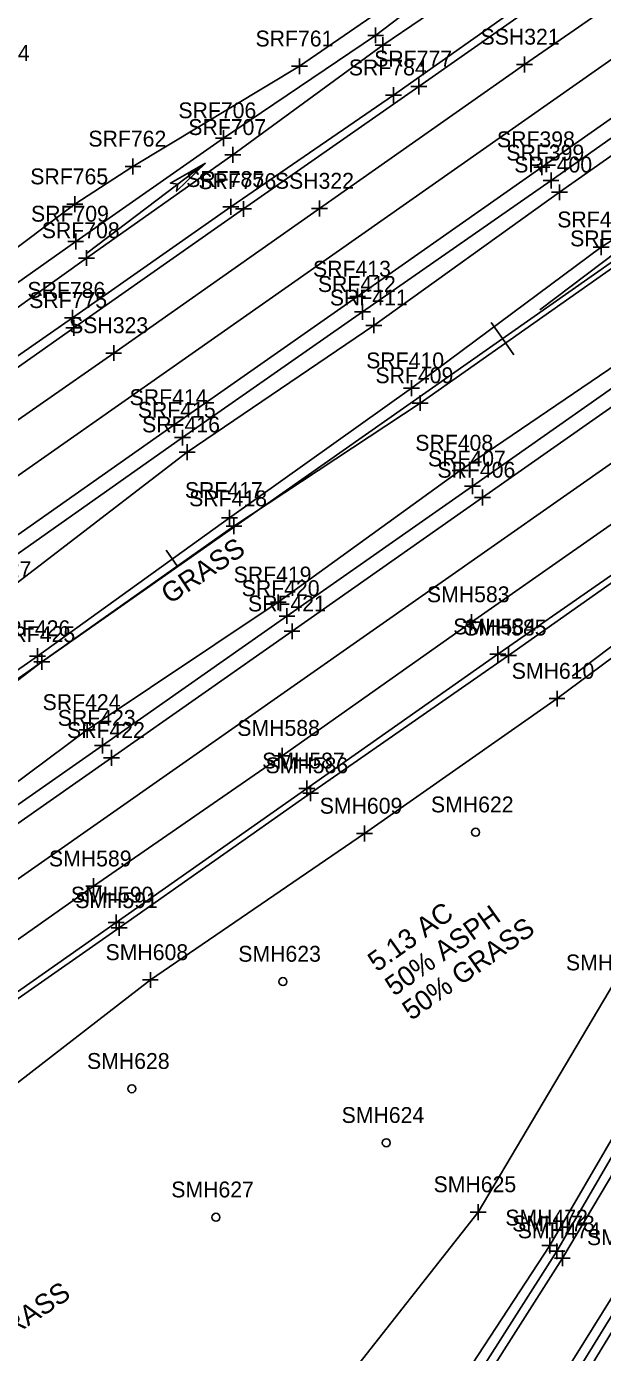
# Model space of a CAD drawing. Extents: x 941041 to 969446, y 397014 to 416764.
# Drawn here: x 952047.1 to 952192.2, y 403201.6 to 403535.6 of the extents above; entities that cross this region are included whole.
import ezdxf

# ---------------------------------------------------------------- set-up
doc = ezdxf.new("R2010")
doc.units = 0
for name, color, linetype in [('SURVEY - CENTERLINE - Preliminary', 7, 'Continuous'), ('SURVEY - CENTERLINE - Preliminary Curve Text', 7, 'Continuous'), ('SURVEY - DRAINAGE - Area Shapes', 7, 'Continuous'), ('SURVEY - DRAINAGE - Area Shapes Text', 7, 'Continuous'), ('SURVEY - DTM - Breaklines', 7, 'Continuous'), ('SURVEY - DTM - Breaklines - Points - Locators', 7, 'Continuous'), ('SURVEY - DTM - Breaklines - Points - Numbers', 7, 'Continuous'), ('SURVEY - DTM - Spot Points - Locators', 7, 'Continuous'), ('SURVEY - DTM - Spot Points - Point Numbers', 7, 'Continuous'), ('SURVEY - TRANSPORTATION - Features', 7, 'Continuous'), ('SURVEY - TRANSPORTATION - Features - Points - Locators', 7, 'Continuous'), ('SURVEY - TRANSPORTATION - Features - Points - Numbers', 7, 'Continuous'), ('SURVEY - TRANSPORTATION - Roads', 7, 'Continuous'), ('SURVEY - TRANSPORTATION - Roads - Points - Locators', 7, 'Continuous'), ('SURVEY - TRANSPORTATION - Roads - Points - Numbers', 7, 'Continuous'), ('SURVEY - VEGETATION - Features with Text', 7, 'Continuous')]:
    doc.layers.add(name, color=color, linetype=linetype)

msp = doc.modelspace()

# ---------------------------------------------------------------- linework, layer by layer
at = {"layer": 'SURVEY - CENTERLINE - Preliminary'}
msp.add_line((950966.25, 402614.81), (953884.31, 404661.52), dxfattribs=at)
msp.add_line((950966.25, 402614.81), (953884.31, 404661.52), dxfattribs=at)
msp.add_line((950966.25, 402614.81), (953884.31, 404661.52), dxfattribs=at)
at = {"layer": 'SURVEY - CENTERLINE - Preliminary Curve Text'}
for p, q in [((952166.97, 403456.99), (952164.1, 403461.08)), ((952166.97, 403456.99), (952169.84, 403452.89)), ((952085.1, 403399.56), (952082.23, 403403.66))]:
    msp.add_line(p, q, dxfattribs=at)
at = {"layer": 'SURVEY - DRAINAGE - Area Shapes'}
for points in [[(951145.6, 402792.15), (951562.19, 403084.02), (952475.83, 403724.71), (952754.77, 403922.8), (952578.99, 403846.21), (952455.44, 403792), (952334.19, 403750.29), (951972.51, 403632.53), (951887.41, 403584.59)], [(950765.73, 402528.11), (950855.07, 402487.28), (951056.09, 402625.14), (951609.08, 403015.7), (952524.78, 403657.05), (952475.83, 403724.71)], [(952524.78, 403657.05), (952492.12, 403619.04), (952377.47, 403501.88), (952288.71, 403363.65), (952144.73, 403130.14), (952066.04, 403042.14), (951972.88, 402968.67), (951909.7, 402961.24), (951854.04, 402976.32), (951847.06, 402862.63), (951840.23, 402758.71), (951891.23, 402760.8), (952228.34, 402790.58), (952361.3, 402834.13), (953526.16, 402149.04), (954070.26, 402059.9)]]:
    msp.add_lwpolyline(points, dxfattribs=at)
at = {"layer": 'SURVEY - DRAINAGE - Area Shapes Text'}
for p, q in [((952092.13, 403501.18), (952062.22, 403478.54)), ((952206.28, 403486.88), (952176.37, 403464.24)), ((952214.42, 403394.56), (952184.5, 403371.92))]:
    msp.add_line(p, q, dxfattribs=at)
msp.add_lwpolyline([(952092.13, 403501.18), (952084.87, 403494.12), (952085.15, 403495.9), (952083.33, 403496.15)], close=True, dxfattribs=at)
msp.add_lwpolyline([(952092.13, 403501.18), (952084.87, 403494.12), (952085.15, 403495.9), (952083.33, 403496.15), (952092.13, 403501.18)], dxfattribs=at)
at = {"layer": 'SURVEY - DTM - Breaklines'}
for points in [[(952390.12, 403709.29), (952375.16, 403701.7), (952334.33, 403674.35), (952294.07, 403646.32), (952253.05, 403618.96), (952212.11, 403590.26), (952172.46, 403561.93), (952135.01, 403533.38), (952096.67, 403507.49), (952059.44, 403481.45), (952022.03, 403454.99), (951987.68, 403427.24), (951949.6, 403400.09), (951914.89, 403372.9), (951892.43, 403360.97), (951856.04, 403333.4)], [(952385.06, 403709.46), (952353.72, 403690.71), (952314.33, 403662.75), (952269.64, 403633.08), (952235.37, 403610.19), (952199.33, 403583.94), (952159.25, 403555.51), (952115.83, 403525.58), (952073.88, 403500.36), (952059.24, 403490.85), (952018.99, 403460.68), (951980.43, 403432.29), (951950.02, 403408.86), (951929.51, 403394.29)], [(952391.5, 403705.96), (952378.05, 403698.72), (952337.41, 403670), (952297.08, 403641.65), (952256.58, 403614.03), (952216.07, 403585.55), (952175.49, 403557.17), (952136.87, 403530.93), (952099.06, 403503.27), (952062.19, 403477.29), (952024.78, 403450.56), (951989.35, 403424.97), (951950.82, 403398.13), (951916.7, 403370.68), (951892.31, 403352.03), (951855.51, 403329.45)], [(952483.82, 403681.92), (952427.27, 403642.38), (952380.72, 403610.67), (952332.46, 403575.38), (952287.62, 403545.12), (952237.01, 403508.6), (952191.86, 403480), (952144.06, 403444.49), (952098.2, 403411.83), (952049.8, 403377.02), (952005.42, 403346.02), (951961.72, 403316.38), (951908.1, 403283.08), (951836.08, 403227.91)], [(952485.25, 403679.95), (952429.13, 403639.43), (952382.71, 403607.61), (952334.17, 403572.43), (952289.83, 403541.57), (952238.45, 403506.07), (952195.26, 403475.23), (952146.22, 403440.76), (952099.32, 403409.75), (952050.92, 403375.53), (952007.43, 403342.26), (951963.47, 403311.23), (951910.97, 403277.41), (951839.65, 403222.38)], [(952284.32, 403445.19), (952160.86, 403236.96), (952125.87, 403192.45), (952077.94, 403136.62), (952039.19, 403098.25), (952006.25, 403068.24), (951969.46, 403038.09), (951934.26, 403008.18), (951912.19, 402997.34), (951900.8, 403002.03), (951909.31, 403040.46), (951919.74, 403082.57), (951927.08, 403105.04), (951926.24, 403141.28), (951910.03, 403171.31), (951930.4, 403184.14)], [(951846.56, 403146.1), (951882.59, 403170.26), (951887.03, 403170.6), (951935.22, 403196.94), (951981.81, 403226.14), (952031.67, 403259.48), (952078.26, 403295.42), (952132.19, 403332.31), (952180.72, 403366.29), (952219.86, 403395.41), (952263.53, 403428.2), (952276.96, 403440.29)]]:
    msp.add_lwpolyline(points, dxfattribs=at)
at = {"layer": 'SURVEY - DTM - Breaklines - Points - Locators'}
for p, q in [((952135.01, 403535.38), (952135.01, 403531.38)), ((952137.01, 403533.38), (952133.01, 403533.38)), ((952136.87, 403532.93), (952136.87, 403528.93)), ((952138.87, 403530.93), (952134.87, 403530.93)), ((952117.83, 403525.58), (952113.83, 403525.58)), ((952115.83, 403527.58), (952115.83, 403523.58)), ((952096.67, 403509.49), (952096.67, 403505.49)), ((952098.67, 403507.49), (952094.67, 403507.49)), ((952099.06, 403505.27), (952099.06, 403501.27)), ((952073.88, 403502.36), (952073.88, 403498.36)), ((952101.06, 403503.27), (952097.06, 403503.27)), ((952075.88, 403500.36), (952071.88, 403500.36)), ((952059.24, 403492.85), (952059.24, 403488.85)), ((952061.24, 403490.85), (952057.24, 403490.85)), ((952061.44, 403481.45), (952057.44, 403481.45)), ((952059.44, 403483.45), (952059.44, 403479.45)), ((952191.86, 403482), (952191.86, 403478)), ((952062.19, 403479.29), (952062.19, 403475.29)), ((952193.86, 403480), (952189.86, 403480)), ((952064.19, 403477.29), (952060.19, 403477.29)), ((952144.06, 403446.49), (952144.06, 403442.49)), ((952146.06, 403444.49), (952142.06, 403444.49)), ((952146.22, 403442.76), (952146.22, 403438.76)), ((952148.22, 403440.76), (952144.22, 403440.76)), ((952100.2, 403411.83), (952096.2, 403411.83)), ((952098.2, 403413.83), (952098.2, 403409.83)), ((952099.32, 403411.75), (952099.32, 403407.75)), ((952101.32, 403409.75), (952097.32, 403409.75)), ((952049.8, 403379.02), (952049.8, 403375.02)), ((952051.8, 403377.02), (952047.8, 403377.02)), ((952052.92, 403375.53), (952048.92, 403375.53)), ((952050.92, 403377.53), (952050.92, 403373.53)), ((952180.72, 403368.29), (952180.72, 403364.29)), ((952182.72, 403366.29), (952178.72, 403366.29)), ((952134.19, 403332.31), (952130.19, 403332.31)), ((952132.19, 403334.31), (952132.19, 403330.31)), ((952080.26, 403295.42), (952076.26, 403295.42)), ((952078.26, 403297.42), (952078.26, 403293.42)), ((952160.86, 403238.96), (952160.86, 403234.96)), ((952162.86, 403236.96), (952158.86, 403236.96))]:
    msp.add_line(p, q, dxfattribs=at)
at = {"layer": 'SURVEY - DTM - Spot Points - Locators'}
for centre in [(952160.2, 403332.64), (952111.65, 403295.02), (952073.59, 403268.02), (952137.69, 403254.41), (952094.77, 403235.65)]:
    msp.add_circle(centre, 1, dxfattribs=at)
at = {"layer": 'SURVEY - TRANSPORTATION - Features'}
for points in [[(952645.64, 403820.24), (952597.37, 403785.52), (952553.07, 403755.16), (952508.33, 403722.84), (952461.02, 403689.31), (952413.89, 403656.85), (952372.14, 403627.74), (952321.41, 403592.67), (952277.52, 403560.71), (952227.07, 403525.98), (952181.35, 403493.84), (952134.56, 403460.33), (952087.52, 403428.37), (952039.89, 403391.89), (951995.48, 403362.71), (951950.18, 403331.94), (951900.76, 403296.02), (951846.55, 403258.26)], [(952622.56, 403749.53), (952577.8, 403717.92), (952532.08, 403686.84), (952486.03, 403653.05), (952440.27, 403622.51), (952394.74, 403590.13), (952344.15, 403555.61), (952299.81, 403523.27), (952250.2, 403489.24), (952206.86, 403458.08), (952156.3, 403423.75), (952110.49, 403390.56), (952062.35, 403358.41), (952017.69, 403325.18), (951971.92, 403293.52), (951916.96, 403254.99), (951879.97, 403228.71), (951856.72, 403212.68)], [(952265.24, 403606.38), (952222.49, 403576.23), (952179.99, 403546.98), (952139.51, 403518.29), (952098.53, 403490.18), (952058.63, 403462.26), (952014.83, 403431.77), (951971.94, 403401.29), (951951.98, 403390.91), (951922.49, 403368.14), (951893.1, 403345.72), (951854.25, 403319.66)], [(952356.31, 403508.85), (952319.54, 403482.53), (952271.2, 403449.46), (952218.02, 403412.1), (952168.51, 403377.19), (952118.64, 403342.5), (952070.41, 403308.53), (952018.6, 403272.33), (951969.85, 403238.11), (951920.07, 403203.33), (951882.16, 403176.11), (951845.47, 403150.79)], [(951876.39, 403112.43), (951877.41, 403108.88), (951874.65, 403046.53), (951875.12, 403005.5), (951885.48, 402985.02), (951901.34, 402976.24), (951925.41, 402975.64), (951956.41, 402989.5), (952002.91, 403023.51), (952035.36, 403050.69), (952073.7, 403089.73), (952112.45, 403134.55), (952147.27, 403180.21), (952178.93, 403228.56), (952206.23, 403275.42), (952237.69, 403327.41), (952265.08, 403373.37), (952295.28, 403423.85), (952326.86, 403470.47), (952353.56, 403504.36)]]:
    msp.add_lwpolyline(points, dxfattribs=at)
at = {"layer": 'SURVEY - TRANSPORTATION - Features - Points - Locators'}
for p, q in [((952141.51, 403518.29), (952137.51, 403518.29)), ((952139.51, 403520.29), (952139.51, 403516.29)), ((952181.35, 403495.84), (952181.35, 403491.84)), ((952098.53, 403492.18), (952098.53, 403488.18)), ((952183.35, 403493.84), (952179.35, 403493.84)), ((952100.53, 403490.18), (952096.53, 403490.18)), ((952060.63, 403462.26), (952056.63, 403462.26)), ((952058.63, 403464.26), (952058.63, 403460.26)), ((952134.56, 403462.33), (952134.56, 403458.33)), ((952136.56, 403460.33), (952132.56, 403460.33)), ((952089.52, 403428.37), (952085.52, 403428.37)), ((952087.52, 403430.37), (952087.52, 403426.37)), ((952156.3, 403425.75), (952156.3, 403421.75)), ((952158.3, 403423.75), (952154.3, 403423.75)), ((952110.49, 403392.56), (952110.49, 403388.56)), ((952112.49, 403390.56), (952108.49, 403390.56)), ((952168.51, 403379.19), (952168.51, 403375.19)), ((952170.51, 403377.19), (952166.51, 403377.19)), ((952064.35, 403358.41), (952060.35, 403358.41)), ((952062.35, 403360.41), (952062.35, 403356.41)), ((952118.64, 403344.5), (952118.64, 403340.5)), ((952120.64, 403342.5), (952116.64, 403342.5)), ((952072.41, 403308.53), (952068.41, 403308.53)), ((952070.41, 403310.53), (952070.41, 403306.53)), ((952180.93, 403228.56), (952176.93, 403228.56)), ((952178.93, 403230.56), (952178.93, 403226.56))]:
    msp.add_line(p, q, dxfattribs=at)
at = {"layer": 'SURVEY - TRANSPORTATION - Roads'}
for points in [[(952697.16, 403893.97), (952641.04, 403854.87), (952584.14, 403814.78), (952532.55, 403778.68), (952481.32, 403742.62), (952431.11, 403707.16), (952375.85, 403668.53), (952325.36, 403633.08), (952273.9, 403596.95), (952221.23, 403559.82), (952172.53, 403526.04), (952120.87, 403489.74), (952069.02, 403453.35), (952013.3, 403414.51)], [(952641.53, 403826.17), (952594.17, 403793.02), (952548.96, 403761.1), (952503.9, 403729.55), (952456.48, 403696.45), (952409.67, 403663.54), (952367.99, 403634.29), (952317.16, 403598.59), (952272.62, 403567.27), (952222.63, 403532.35), (952176.87, 403500.19), (952130.48, 403467.59), (952084.27, 403435.24), (952034.3, 403400.18), (951990.77, 403369.82), (951946.58, 403338.79), (951896.13, 403303.32), (951845.2, 403267.54)], [(952643.61, 403822.77), (952594.67, 403788.44), (952551.07, 403757.87), (952505.87, 403726.23), (952458.48, 403693.09), (952411.72, 403660.12), (952370.22, 403630.98), (952318.83, 403594.87), (952274.8, 403564.01), (952224.59, 403528.84), (952179.21, 403496.84), (952131.71, 403463.73), (952086.34, 403432.04), (952035.93, 403396.55), (951992.92, 403366.55), (951948.08, 403335.21), (951898.42, 403300.16), (951843.97, 403261.96)], [(952625.22, 403746.95), (952579.91, 403715.1), (952534.83, 403683.49), (952487.43, 403650.41), (952442.83, 403619.09), (952396.91, 403586.46), (952346.61, 403551.28), (952301.65, 403519.95), (952253.11, 403485.53), (952208.83, 403454.47), (952159.44, 403419.8), (952112.68, 403387.11), (952066.16, 403354.45), (952019.33, 403321.73), (951973.66, 403289.75), (951918.65, 403251.32), (951882.81, 403225.68), (951856.94, 403208.02)], [(952627.47, 403743.75), (952581.75, 403711.66), (952537.07, 403680.23), (952488.75, 403646.32), (952445.47, 403615.87), (952397.1, 403581.89), (952349.33, 403548.4), (952302.96, 403515.9), (952255.29, 403482.36), (952210.22, 403450.79), (952161.93, 403416.95), (952113.95, 403383.26), (952068.49, 403351.38), (952021.19, 403318.27), (951975.59, 403286.18), (951920.11, 403247.28), (951884.29, 403222.24), (951858.06, 403203.77)], [(951856.58, 403318.44), (951891.45, 403341.66), (951931.45, 403369.84), (951972.85, 403399.52), (952015.55, 403429.14), (952058.97, 403459.69), (952101.7, 403489.65), (952145.9, 403520.52), (952190.22, 403551.62), (952232.61, 403581.27), (952267.1, 403605.5)], [(952447.34, 403587.64), (952403.74, 403556.93), (952357.95, 403524.8), (952311.77, 403492.65), (952264.09, 403459.22), (952211.18, 403421.94), (952159.19, 403385.58), (952111.45, 403351.91), (952063.96, 403319.03), (952011.56, 403282.13), (951962.38, 403247.78), (951912.18, 403212.48), (951876.49, 403187.38), (951846.26, 403165.91)], [(951865.8, 403008.31), (951866.15, 403005.56), (951870.88, 402986.54), (951882.98, 402972.26), (951909.7, 402961.24), (951937.83, 402969.25), (951963.44, 402985.92), (951994.04, 403009.28), (952032.28, 403040.88), (952076.34, 403084), (952116.65, 403130.24), (952151.69, 403177.54), (952182.07, 403225.35), (952210.54, 403273.2), (952241.14, 403324.77), (952269.17, 403371.23), (952298.83, 403420.63), (952331.01, 403468.12), (952356.67, 403501.3), (952395.48, 403543.21), (952445.2, 403585.68)], [(952455.35, 403576.86), (952415.67, 403541.68), (952377.47, 403501.88), (952343.29, 403458.44), (952311.51, 403410.58), (952284.76, 403365.84), (952258.41, 403322.08), (952230.37, 403275.05), (952199.68, 403223.63), (952172.53, 403180.11), (952139.24, 403133), (952102.73, 403089.01), (952061.21, 403046.18), (952018.15, 403007.86), (951970.15, 402971.5), (951933.15, 402944.53), (951910.93, 402922.73), (951891.55, 402898.16), (951877.55, 402875.89), (951859.36, 402837.53)], [(952459.67, 403571.86), (952420.1, 403537.84), (952381.8, 403498.21), (952347.63, 403456.07), (952315.62, 403408.68), (952288.71, 403363.65), (952262.47, 403320.1), (952234.46, 403272.79), (952203.33, 403221.24), (952176.72, 403177.53), (952143.38, 403130.61), (952105.84, 403085.28), (952064.68, 403043.34), (952020.29, 403004.45), (951972.88, 402968.67), (951935.5, 402941.59), (951914.66, 402920.84), (951894.55, 402896.1), (951881.05, 402875.02), (951865.64, 402835.43)], [(952363.66, 403516.11), (952318.6, 403484.64), (952270.5, 403450.6), (952217.03, 403413.11), (952165.82, 403377.48), (952117.66, 403343.68), (952069.64, 403309.92), (952017.59, 403273.34), (951968.61, 403239.23), (951919.39, 403204.95), (951881.03, 403178.29), (951848.45, 403157.23)], [(951868.66, 403020.4), (951868.75, 403005.58), (951874.6, 402988.78), (951885.58, 402976.09), (951909.34, 402966.72), (951936.24, 402972.08), (951962.8, 402986.78), (951993.75, 403010.02), (952030.85, 403042.24), (952075.7, 403086.1), (952114.61, 403131.25), (952149.56, 403178.29), (952180.65, 403227.07), (952208.11, 403274.26), (952239.48, 403325.89), (952267.27, 403372.02), (952297.15, 403421.58), (952329.18, 403469.36), (952355.05, 403502.68), (952364.99, 403515.15)]]:
    msp.add_lwpolyline(points, dxfattribs=at)
at = {"layer": 'SURVEY - TRANSPORTATION - Roads - Points - Locators'}
for p, q in [((952174.53, 403526.04), (952170.53, 403526.04)), ((952172.53, 403528.04), (952172.53, 403524.04)), ((952145.9, 403522.52), (952145.9, 403518.52)), ((952147.9, 403520.52), (952143.9, 403520.52)), ((952176.87, 403502.19), (952176.87, 403498.19)), ((952178.87, 403500.19), (952174.87, 403500.19)), ((952179.21, 403498.84), (952179.21, 403494.84)), ((952181.21, 403496.84), (952177.21, 403496.84)), ((952101.7, 403491.65), (952101.7, 403487.65)), ((952120.87, 403491.74), (952120.87, 403487.74)), ((952103.7, 403489.65), (952099.7, 403489.65)), ((952122.87, 403489.74), (952118.87, 403489.74)), ((952130.48, 403469.59), (952130.48, 403465.59)), ((952132.48, 403467.59), (952128.48, 403467.59)), ((952131.71, 403465.73), (952131.71, 403461.73)), ((952058.97, 403461.69), (952058.97, 403457.69)), ((952133.71, 403463.73), (952129.71, 403463.73)), ((952060.97, 403459.69), (952056.97, 403459.69)), ((952069.02, 403455.35), (952069.02, 403451.35)), ((952071.02, 403453.35), (952067.02, 403453.35)), ((952086.27, 403435.24), (952082.27, 403435.24)), ((952084.27, 403437.24), (952084.27, 403433.24)), ((952088.34, 403432.04), (952084.34, 403432.04)), ((952086.34, 403434.04), (952086.34, 403430.04)), ((952159.44, 403421.8), (952159.44, 403417.8)), ((952161.44, 403419.8), (952157.44, 403419.8)), ((952161.93, 403418.95), (952161.93, 403414.95)), ((952163.93, 403416.95), (952159.93, 403416.95)), ((952112.68, 403389.11), (952112.68, 403385.11)), ((952114.68, 403387.11), (952110.68, 403387.11)), ((952113.95, 403385.26), (952113.95, 403381.26)), ((952161.19, 403385.58), (952157.19, 403385.58)), ((952159.19, 403387.58), (952159.19, 403383.58)), ((952115.95, 403383.26), (952111.95, 403383.26)), ((952165.82, 403379.48), (952165.82, 403375.48)), ((952167.82, 403377.48), (952163.82, 403377.48)), ((952066.16, 403356.45), (952066.16, 403352.45)), ((952068.16, 403354.45), (952064.16, 403354.45)), ((952070.49, 403351.38), (952066.49, 403351.38)), ((952068.49, 403353.38), (952068.49, 403349.38)), ((952113.45, 403351.91), (952109.45, 403351.91)), ((952111.45, 403353.91), (952111.45, 403349.91)), ((952117.66, 403345.68), (952117.66, 403341.68)), ((952119.66, 403343.68), (952115.66, 403343.68)), ((952065.96, 403319.03), (952061.96, 403319.03)), ((952063.96, 403321.03), (952063.96, 403317.03)), ((952069.64, 403311.92), (952069.64, 403307.92)), ((952071.64, 403309.92), (952067.64, 403309.92)), ((952180.65, 403229.07), (952180.65, 403225.07)), ((952182.65, 403227.07), (952178.65, 403227.07)), ((952184.07, 403225.35), (952180.07, 403225.35)), ((952182.07, 403227.35), (952182.07, 403223.35))]:
    msp.add_line(p, q, dxfattribs=at)

# ---------------------------------------------------------------- texts
at = {"layer": 'SURVEY - DRAINAGE - Area Shapes Text'}
for s, p in [('5.13 AC', (952135.34, 403297.31)), ('50% ASPH', (952139.68, 403291.19)), ('50% GRASS', (952144.02, 403285.08))]:
    msp.add_text(s, height=4.998, rotation=35.3586, dxfattribs=at).set_placement(p)
at = {"layer": 'SURVEY - DTM - Breaklines - Points - Numbers'}
for s, p in [('SRF761', (952104.75, 403530.58)), ('SRF706', (952085.32, 403512.49)), ('SRF707', (952087.82, 403508.27)), ('SRF762', (952062.64, 403505.36)), ('SRF765', (952048, 403495.85)), ('SRF709', (952048.18, 403486.45)), ('SRF401', (952180.78, 403485)), ('SRF708', (952050.9, 403482.29)), ('SRF402', (952184.02, 403480.23)), ('SRF410', (952132.64, 403449.49)), ('SRF409', (952134.97, 403445.76)), ('SRF417', (952086.96, 403416.83)), ('SRF418', (952088.03, 403414.75)), ('SRF426', (952038.45, 403382.02)), ('SRF425', (952039.68, 403380.53)), ('SMH610', (952169.31, 403371.29)), ('SMH609', (952120.93, 403337.31)), ('SMH608', (952066.97, 403300.42)), ('SMH625', (952149.62, 403241.96))]:
    msp.add_text(s, height=4, dxfattribs=at).set_placement(p)
at = {"layer": 'SURVEY - DTM - Spot Points - Point Numbers'}
for s, p in [('SRF764', (952028.21, 403526.93)), ('SMH622', (952148.96, 403337.64)), ('SMH623', (952100.41, 403300.02)), ('SMH621', (952182.98, 403297.84)), ('SMH628', (952062.3, 403273.02)), ('SMH624', (952126.45, 403259.41)), ('SMH627', (952083.53, 403240.65))]:
    msp.add_text(s, height=4, dxfattribs=at).set_placement(p)
at = {"layer": 'SURVEY - TRANSPORTATION - Features - Points - Numbers'}
for s, p in [('SRF784', (952128.27, 403523.29)), ('SRF400', (952169.94, 403498.84)), ('SRF785', (952087.29, 403495.18)), ('SRF786', (952047.28, 403467.26)), ('SRF411', (952123.48, 403465.33)), ('SRF416', (952076.17, 403433.37)), ('SRF408', (952145.01, 403428.75)), ('SRF427', (952028.65, 403396.89)), ('SRF419', (952099.24, 403395.56)), ('SMH585', (952157.27, 403382.19)), ('SRF424', (952051.11, 403363.41)), ('SMH586', (952107.29, 403347.5)), ('SMH591', (952059.32, 403313.53)), ('SMH472', (952167.69, 403233.56))]:
    msp.add_text(s, height=4, dxfattribs=at).set_placement(p)
at = {"layer": 'SURVEY - TRANSPORTATION - Roads - Points - Numbers'}
for s, p in [('SSH321', (952161.45, 403531.04)), ('SRF777', (952134.66, 403525.52)), ('SRF398', (952165.59, 403505.19)), ('SRF399', (952167.95, 403501.84)), ('SRF776', (952090.35, 403494.65)), ('SSH322', (952109.63, 403494.74)), ('SRF413', (952119.24, 403472.59)), ('SRF412', (952120.47, 403468.73)), ('SRF775', (952047.73, 403464.69)), ('SSH323', (952057.78, 403458.35)), ('SRF414', (952073.03, 403440.24)), ('SRF415', (952075.1, 403437.04)), ('SRF407', (952148.2, 403424.8)), ('SRF406', (952150.58, 403421.95)), ('SRF420', (952101.27, 403392.11)), ('SMH583', (952147.95, 403390.58)), ('SRF421', (952102.86, 403388.26)), ('SMH584', (952154.58, 403382.48)), ('SRF423', (952054.92, 403359.45)), ('SRF422', (952057.25, 403356.38)), ('SMH588', (952100.16, 403356.91)), ('SMH587', (952106.42, 403348.68)), ('SMH589', (952052.71, 403324.03)), ('SMH590', (952058.23, 403314.92)), ('SMH473', (952169.41, 403232.07)), ('SMH474', (952170.83, 403230.35)), ('SMH520', (952188.26, 403228.63))]:
    msp.add_text(s, height=4, dxfattribs=at).set_placement(p)
at = {"layer": 'SURVEY - VEGETATION - Features with Text'}
for p in [(952083.13, 403389.97), (952039.09, 403202.55)]:
    msp.add_text('GRASS', height=4.998, rotation=33.7585, dxfattribs=at).set_placement(p)

doc.saveas('drawing.dxf')
